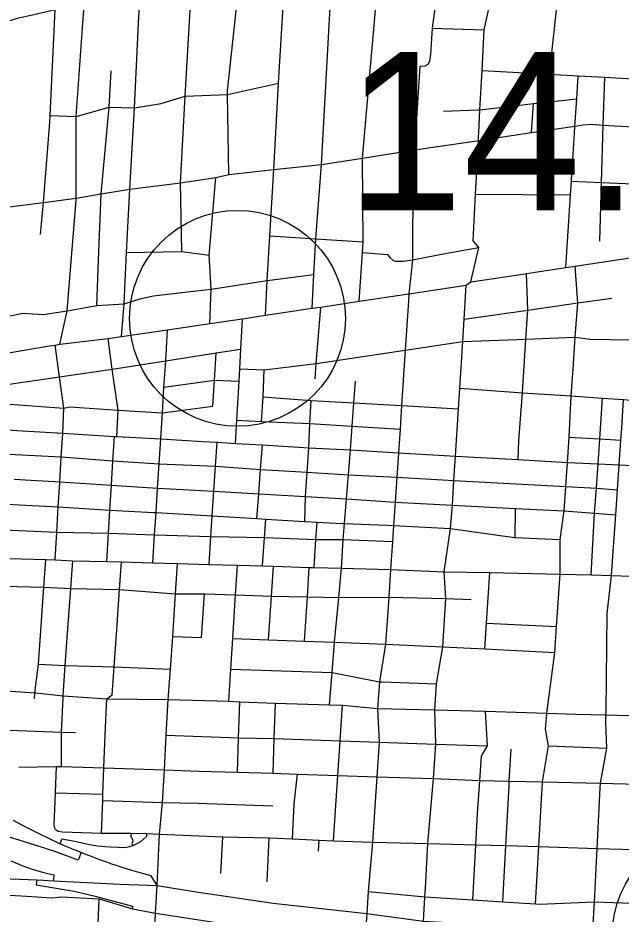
# Model space of a CAD drawing. Extents: x 1729596 to 1934326, y 644115 to 911751.
# Drawn here: x 1833975 to 1838166, y 712004 to 718231 of the extents above; entities that cross this region are included whole.
import ezdxf

# ---------------------------------------------------------------- set-up
doc = ezdxf.new("R2010")
doc.units = 0
for name, color, linetype in [('Default', 7, 'Continuous'), ('GM_X_City_Street', 7, 'Continuous'), ('GM_X_Interchange_Ramps', 7, 'Continuous'), ('GM_X_Interstate_Route', 7, 'Continuous'), ('GM_X_US_Route', 7, 'Continuous')]:
    doc.layers.add(name, color=color, linetype=linetype)

msp = doc.modelspace()

# ---------------------------------------------------------------- linework, layer by layer
at = {"layer": 'Default'}
for centre in [(1835500.6, 716143.1), (1838855.2, 711854.9)]:
    msp.add_circle(centre, 750, dxfattribs=at)
at = {"layer": 'GM_X_City_Street'}
for points in [[(1835695.5, 716164.4), (1835707.7, 716406.9), (1835725.4, 716716.4), (1835753, 717176.6), (1835786, 717778.6), (1835828.4, 718499.8), (1835837, 718650.9), (1835857.2, 718976.6), (1835880.2, 719312.4), (1835892.9, 719529), (1835908.4, 719780)], [(1837174.5, 717386.3), (1837175.5, 717404.6), (1837176.9, 717431.8), (1837185.5, 717592.8), (1837199.9, 717865.2), (1837214.9, 718147.4), (1837268.9, 718399.8), (1837284.4, 718681.5), (1837290.8, 718749.4), (1837294.6, 718810.9), (1837299.5, 718975.7)], [(1836936.2, 718895.1), (1836926.8, 718709.5), (1836854.3, 718159.3), (1836842.3, 717978), (1836833.7, 717928), (1836823.4, 717908.1), (1836801.2, 717896.4), (1836767.1, 717892.8), (1836731, 717313.8), (1836719.4, 717127.7), (1836715.8, 716549.4), (1836691.3, 716313.6), (1836688, 716264.5)], [(1836347.1, 716262.8), (1836369.1, 716600), (1836373.8, 716674.9), (1836369.8, 717256.2), (1836484.4, 718578.5), (1836488.4, 718649.4), (1836497.1, 718797.3)], [(1836020.3, 716214.2), (1836031.7, 716448.6), (1836045.8, 716696), (1836083.5, 717212.4), (1836157.9, 718561), (1836167.5, 718723.2)], [(1833758.4, 718105.7), (1833857.2, 718192.4), (1833898.4, 718205.3), (1833978, 718230.4), (1834065.1, 718249.3), (1834233.9, 718289.5), (1834396.3, 718337.1), (1834436.6, 718345.6), (1834569.3, 718373.8), (1834618.7, 718384.3), (1834746.9, 718411.4), (1834826.2, 718425.7), (1835068.3, 718479.5), (1835184.3, 718504.1), (1835223.6, 718512.4), (1835259.6, 718520.2), (1835512.6, 718578.5), (1835787.7, 718639.9), (1835837, 718650.9), (1835956.9, 718677.1)], [(1835433, 717744.5), (1835502.4, 718392), (1835512.6, 718578.5)], [(1834694.9, 716017.4), (1834712.3, 716244), (1834730, 716599.7), (1834753.5, 717040.7), (1834784.7, 717607), (1834815.9, 718241), (1834826.2, 718425.7)], [(1834379, 716965.3), (1834380.1, 716978.9), (1834379.5, 717545.3), (1834425.9, 718195.5), (1834436.6, 718345.6)], [(1837668.3, 717839.3), (1837726.5, 718373.6)], [(1834195.7, 717506.4), (1834199.3, 717552.7), (1834233.9, 718289.5)], [(1835114.5, 716606.7), (1835103.9, 717086), (1835136.6, 717687.5), (1835173.4, 718324.4)], [(1836854.3, 718159.3), (1837214.9, 718147.4)], [(1834535.7, 716548.5), (1834552.3, 717009.1), (1834608.5, 717610.6), (1834623.8, 717862.4)], [(1837199.9, 717865.2), (1837668.3, 717839.3), (1837868, 717828.4), (1838052.2, 717818.2), (1838167.7, 717811.8), (1838455.3, 717796), (1838533.3, 717791.7), (1839114, 717759.7)], [(1837847.2, 717509.7), (1837857.7, 717669.7), (1837868, 717828.4)], [(1838017.6, 716679.2), (1838030, 717087.2), (1838042.1, 717485.5), (1838052.2, 717818.2)], [(1834199.3, 717552.7), (1834379.5, 717545.3), (1834608.5, 717610.6), (1834784.7, 717607), (1834969.1, 717635.1), (1835136.6, 717687.5), (1835430.1, 717697.7), (1835786, 717778.6)], [(1835441.4, 717143.6), (1835430.1, 717697.7), (1835431.8, 717733), (1835433, 717744.5)], [(1837205.8, 717595.1), (1837556.1, 717635.2), (1837857.7, 717669.7)], [(1836932.7, 717583.8), (1837171, 717591.2), (1837185.5, 717592.8), (1837203.7, 717594.9), (1837205.8, 717595.1)], [(1837543.1, 717433.6), (1837556.1, 717635.2)], [(1834131.6, 716725), (1834152.6, 716947.4), (1834195.7, 717506.4)], [(1837147.6, 717375.3), (1837174.1, 717379.2), (1837543.1, 717433.6), (1837845.2, 717478.2), (1837848.9, 717478.7), (1837899, 717488.3), (1837963.1, 717491.7), (1838042.1, 717485.5), (1838079, 717482.7), (1838505.6, 717461.1), (1838515, 717460.6), (1839089.4, 717425.6), (1839589.9, 717395.1), (1839598.8, 717394.6), (1839910.1, 717375.4), (1840254.8, 717354.1), (1840292.7, 717351.8), (1840293, 717351.8)], [(1837822.9, 717136.2), (1837844.6, 717469.7), (1837845.2, 717478.2), (1837847.2, 717509.7)], [(1832897.3, 716777.3), (1832970.2, 716787.5), (1833012.2, 716793.4), (1833045.6, 716798.1), (1833062.9, 716801.4), (1833250.6, 716836.5), (1833478.1, 716858.6), (1833879.7, 716912.8), (1834152.6, 716947.4), (1834380.1, 716978.9), (1834552.3, 717009.1), (1834753.5, 717040.7), (1835103.9, 717086), (1835350.3, 717123), (1835441.4, 717143.6), (1835753, 717176.6), (1836083.5, 717212.4), (1836369.8, 717256.2), (1836731, 717313.8), (1837147, 717375.2), (1837147.6, 717375.3)], [(1837122.1, 716396.3), (1837176.6, 716635), (1837137.2, 716681.4), (1837154.4, 717006.1), (1837174.1, 717379.2), (1837174.5, 717386.3)], [(1835307.9, 716107.8), (1835317, 716347.1), (1835303.7, 716583.1), (1835350.3, 717123)], [(1837781.1, 716496.1), (1837814.1, 717001.7), (1837820.2, 717095.7), (1837821.2, 717111), (1837822.9, 717136.2)], [(1837820.2, 717095.7), (1838030, 717087.2), (1838472.9, 717069.1), (1839061.3, 717045.2), (1839566.2, 717024.6)], [(1837154.4, 717006.1), (1837814.1, 717001.7)], [(1834266.7, 715963.1), (1834318, 716194.4), (1834379, 716965.3)], [(1835725.4, 716716.4), (1836045.8, 716696), (1836373.8, 716674.9)], [(1834730, 716599.7), (1835114.5, 716606.7), (1835303.7, 716583.1)], [(1836369.1, 716600), (1836511.6, 716590), (1836543.4, 716586.5), (1836559.7, 716566.6), (1836582.6, 716545.3), (1836598.9, 716541), (1836651.2, 716541.3), (1836715.8, 716549.4)], [(1836715.8, 716549.4), (1836956.1, 716595.7), (1837176.6, 716635)], [(1834524.2, 716232.6), (1834535.7, 716548.5)], [(1837647.8, 713371.9), (1837649.6, 713393.9), (1837650.1, 713400), (1837704.7, 713822.4), (1837716.5, 714002.4), (1837741.9, 714366), (1837742.6, 714607), (1837770.6, 714805.1), (1837783, 714975.5), (1837794.1, 715141.8), (1837805.3, 715318.4), (1837819.1, 715603.8), (1837833.3, 715793.3), (1837845.9, 716012.2), (1837864.1, 716250.1), (1837847.2, 716506.2)], [(1835317, 716347.1), (1835707.7, 716406.9), (1836031.7, 716448.6)], [(1837451.1, 715161.8), (1837454.2, 715295.4), (1837481.1, 715626.6), (1837502.9, 715998.9), (1837517.6, 716200.4), (1837509.1, 716454.6)], [(1836806.2, 712183.2), (1836822.4, 712494.8), (1836862.1, 712945.8), (1836878.3, 713184.6), (1836870.8, 713423.2), (1836883.3, 713604.7), (1836927.3, 713860), (1836947.8, 714197), (1836937, 714382.2), (1836981.3, 714682.5), (1836993.7, 714845.7), (1837004.3, 715017.1), (1837014.9, 715186.8), (1837035.3, 715515.6), (1837045.1, 715657.2), (1837066.3, 715982.2), (1837075.4, 716138.6), (1837089.3, 716373.2)], [(1834318, 716194.4), (1834524.2, 716232.6), (1834712.3, 716244), (1834831.8, 716281.4), (1834916.2, 716300.3), (1835132, 716324.4), (1835317, 716347.1)], [(1836688, 716264.5), (1836664.7, 715922.8), (1836640.3, 715537.6), (1836630.6, 715372.8), (1836618.9, 715209.4), (1836607.6, 715039.8), (1836595.9, 714866.2), (1836585.5, 714703.5), (1836577.6, 714593.1), (1836563.9, 714397.6), (1836551.6, 714206.1), (1836529.5, 713879), (1836486.1, 713617.2), (1836473, 713432.5), (1836483.9, 713197.4), (1836468.1, 712958), (1836438.1, 712503.4), (1836408.5, 712161.8)], [(1837075.4, 716138.6), (1837517.6, 716200.4), (1837864.1, 716250.1), (1838102.1, 716283.6)], [(1833340.5, 716066.6), (1833587, 716098.3), (1833826.6, 716132.7), (1833922.3, 716160.5), (1834007.9, 716178.3), (1834150, 716171.2), (1834318, 716194.4)], [(1836041.2, 715722.9), (1836047.7, 715830), (1836079.3, 716221.8)], [(1835486.9, 715274.6), (1835496, 715436.4), (1835511.7, 715706.4), (1835516.5, 715791.8), (1835523.9, 715929.2), (1835535.9, 716139.8)], [(1834968.1, 715307.6), (1834978.6, 715486.4), (1834989.3, 715665), (1835002.3, 715847.8), (1835013.1, 716063.6)], [(1834662.7, 715322.8), (1834671.1, 715504.7), (1834629.8, 715791.3), (1834601.9, 716003.2)], [(1836650.5, 715920.6), (1836664.7, 715922.8), (1837066.3, 715982.2), (1837502.9, 715998.9), (1837840.8, 716012)], [(1837840.8, 716012), (1837845.9, 716012.2), (1837948.2, 715997.6), (1838234.2, 715993.4), (1838540.3, 715989), (1838556.1, 715988.1), (1838567.3, 715987.4)], [(1833492.1, 715624.6), (1833897.9, 715684.6), (1834264.6, 715736.9), (1834629.8, 715791.3), (1835002.3, 715847.8), (1835352.1, 715902.7), (1835523.9, 715929.2)], [(1834265.1, 714999.3), (1834265.5, 715006.6), (1834276.3, 715180.2), (1834286.7, 715345.2), (1834295.1, 715518.8), (1834264.6, 715736.9), (1834233.2, 715957.8)], [(1835516.5, 715791.8), (1835685.7, 715786.3), (1836047.7, 715830), (1836278, 715864.7), (1836650.5, 715920.6)], [(1835329.5, 715533.9), (1835339.7, 715714.2), (1835352.1, 715902.7)], [(1835667, 715426.9), (1835678.4, 715598.3), (1835685.7, 715786.3)], [(1834989.3, 715665), (1835339.7, 715714.2), (1835511.7, 715706.4)], [(1836159.1, 713681.4), (1836175.3, 713892.4), (1836204.4, 714204.2), (1836222.5, 714407.6), (1836234.9, 714606.5), (1836244.2, 714717.9), (1836257.3, 714888.2), (1836270.8, 715056.9), (1836284.7, 715229.4), (1836297.9, 715393.3), (1836309, 715556.6), (1836321.6, 715707.5)], [(1837045.1, 715657.2), (1837481.1, 715626.6), (1837819.1, 715603.8), (1838037.3, 715589.3), (1838183.1, 715579.2), (1838234.4, 715575.9), (1838483.6, 715559.2), (1838565, 715553.7), (1839043.1, 715522.5), (1839242.4, 715509.4), (1839495.1, 715492.8)], [(1833708.4, 715567.1), (1833919.2, 715546.4), (1834295.1, 715518.8), (1834335.6, 715527.4), (1834671.1, 715504.7), (1834978.6, 715486.4), (1835329.5, 715533.9)], [(1835678.4, 715598.3), (1836012.5, 715572), (1836309, 715556.6), (1836640.3, 715537.6), (1837035.3, 715515.6)], [(1835975.7, 714942.2), (1835985.7, 715074), (1835996.3, 715244.2), (1836003.2, 715413), (1836012.5, 715572)], [(1837957, 714360.1), (1837981.9, 714788.5), (1837995.3, 714963.1), (1838006.6, 715131.5), (1838017.9, 715305), (1838037.3, 715589.3)], [(1838098.8, 714360.1), (1838128.5, 714778.8), (1838140.5, 714951.8), (1838152.6, 715125.5), (1838163.7, 715295.8), (1838170.8, 715383), (1838183.1, 715579.2)], [(1835496, 715436.4), (1835667, 715426.9), (1836003.2, 715413), (1836297.9, 715393.3), (1836630.6, 715372.8)], [(1833428.7, 715347.6), (1833484.1, 715352.6), (1833524.6, 715384.5), (1833571.4, 715387), (1833661.9, 715382.1), (1833906.3, 715368.4), (1833968.3, 715363.2), (1834286.7, 715345.2), (1834644.9, 715323.4), (1834662.7, 715322.8), (1834967.9, 715305.2), (1835260.6, 715288.4), (1835359.1, 715282.8), (1835486.9, 715274.6), (1835674.3, 715263.9), (1835996.3, 715244.2), (1836284.7, 715229.4), (1836618.9, 715209.4), (1837014.9, 715186.8), (1837451.1, 715161.8), (1837794.1, 715141.8), (1838006.6, 715131.5), (1838152.6, 715125.5), (1838451.5, 715110.4)], [(1834593.3, 714454.6), (1834605.1, 714650.1), (1834614.7, 714810.8), (1834624.6, 714983.5), (1834635.4, 715152.6), (1834644.9, 715323.4)], [(1834912.7, 714443.8), (1834925, 714638.6), (1834934.7, 714793.2), (1834945.3, 714964), (1834956.7, 715132), (1834967.9, 715305.2), (1834968.1, 715307.6)], [(1837805.3, 715318.4), (1838017.9, 715305), (1838163.7, 715295.8)], [(1835302.9, 714433.6), (1835315.5, 714627.4), (1835324.8, 714770.2), (1835336.6, 714942.2), (1835348.3, 715116.4), (1835359.1, 715282.8)], [(1835634.1, 714751.9), (1835647.9, 714924.4), (1835661.2, 715092.8), (1835674.3, 715263.9)], [(1833654.6, 715214.8), (1833959.1, 715198.1), (1834276.3, 715180.2), (1834635.4, 715152.6), (1834956.7, 715132), (1835348.3, 715116.4), (1835661.2, 715092.8), (1835985.7, 715074), (1836270.8, 715056.9), (1836607.6, 715039.8), (1837004.3, 715017.1), (1837783, 714975.5), (1837995.3, 714963.1), (1838140.5, 714951.8)], [(1833949.7, 715026), (1834265.5, 715006.6), (1834624.6, 714983.5), (1834945.3, 714964), (1835336.6, 714942.2), (1835647.9, 714924.4), (1835972.9, 714905.7), (1836257.3, 714888.2), (1836595.9, 714866.2), (1836993.7, 714845.7), (1837431.9, 714822.8), (1837770.6, 714805.1), (1837981.9, 714788.5), (1838128.5, 714778.8)], [(1834233.9, 714464.8), (1834244.7, 714658.2), (1834254.5, 714833.4), (1834265.1, 714999.3)], [(1835968.9, 714732.1), (1835972.9, 714905.7), (1835975.7, 714942.2)], [(1833452.9, 714882), (1833938.5, 714850.8), (1834254.5, 714833.4), (1834614.7, 714810.8), (1834918.5, 714794)], [(1834918.5, 714794), (1834934.7, 714793.2), (1835284.9, 714772.5)], [(1837430.4, 714621.1), (1837431.9, 714822.8)], [(1835284.9, 714772.5), (1835324.8, 714770.2), (1835634.1, 714751.9), (1835696.4, 714748.4), (1835965.4, 714732.3)], [(1835673.5, 714423), (1835687.3, 714619.4), (1835696.4, 714748.4)], [(1835965.4, 714732.3), (1835968.9, 714732.1), (1836053.9, 714727), (1836227.3, 714718.7)], [(1833441.5, 714697.3), (1833927.6, 714671.9), (1834244.7, 714658.2), (1834605.1, 714650.1), (1834925, 714638.6), (1835315.5, 714627.4), (1835687.3, 714619.4), (1836045.8, 714606.2), (1836234.9, 714606.5), (1836577.6, 714593.1)], [(1836034.1, 714412.2), (1836045.8, 714606.2), (1836053.9, 714727)], [(1836227.3, 714718.7), (1836244.2, 714717.9), (1836541.6, 714705.3)], [(1836541.6, 714705.3), (1836585.5, 714703.5), (1836981.3, 714682.5), (1837426.3, 714621.3), (1837428.2, 714621.2)], [(1837428.2, 714621.2), (1837430.4, 714621.1), (1837742.6, 714607)], [(1833415.9, 714499.8), (1833915.7, 714474), (1834169.1, 714467), (1834233.9, 714464.8), (1834355.5, 714459.4), (1834593.3, 714454.6), (1834694.5, 714450.8), (1834912.7, 714443.8), (1835083.9, 714439.8), (1835302.9, 714433.6), (1835500.1, 714427.8), (1835673.5, 714423), (1835750.7, 714420.8), (1835999.5, 714413.2), (1836034.1, 714412.2), (1836222.5, 714407.6), (1836563.9, 714397.6), (1836937, 714382.2), (1837252.7, 714378.4), (1837741.9, 714366), (1837957, 714360.1), (1838098.5, 714356.2), (1838367.8, 714348.3)], [(1834091.1, 713498.6), (1834093.5, 713542), (1834118.1, 713740.5), (1834155.8, 714274.4), (1834169.1, 714467)], [(1834288.4, 713506.7), (1834288.9, 713520.4), (1834304.3, 713732), (1834320.3, 713955), (1834342.6, 714267.2), (1834355.5, 714459.4)], [(1834554.7, 712566.2), (1834563.9, 712793.5), (1834564.4, 712837), (1834572.9, 713019.6), (1834581.6, 713249.5), (1834591.8, 713499.2), (1834630.8, 713528.1), (1834643.9, 713721.5), (1834659.5, 713946.5), (1834681.2, 714260.3), (1834694.5, 714450.8)], [(1835019.5, 713496), (1835035.6, 713704.8), (1835050.4, 713932.5), (1835070.7, 714228.9), (1835083.9, 714439.8)], [(1835440.7, 713482.2), (1835454.9, 713705.5), (1835468.7, 713919.2), (1835487.4, 714221.9), (1835500.1, 714427.8)], [(1835716.3, 713909.8), (1835737.3, 714213.8), (1835750.7, 714420.8)], [(1835966.9, 713900.4), (1835986.7, 714209.1), (1835999.5, 714413.2)], [(1837218.9, 713846.2), (1837229.9, 714024.2), (1837252.7, 714378.4)], [(1838061, 713405.4), (1838061, 713410.4), (1838069.2, 714092.9), (1838098.5, 714356.2), (1838098.8, 714360.1)], [(1833415.7, 714293.7), (1834155.8, 714274.4), (1834342.6, 714267.2), (1834681.2, 714260.3), (1835070.7, 714228.9), (1835272.2, 714228), (1835487.4, 714221.9), (1835737.3, 714213.8), (1835986.7, 714209.1), (1836204.4, 714204.2), (1836551.6, 714206.1), (1836947.8, 714197), (1837124.7, 714188.6)], [(1835249.7, 713926.5), (1835272.2, 714228)], [(1837229.9, 714024.2), (1837716.5, 714002.4)], [(1835050.4, 713932.5), (1835249.7, 713926.5)], [(1835468.7, 713919.2), (1835716.3, 713909.8), (1835966.9, 713900.4), (1836175.3, 713892.4), (1836529.5, 713879), (1836927.3, 713860), (1837218.9, 713846.2), (1837704.7, 713822.4)], [(1834118.1, 713740.5), (1834304.3, 713732), (1834643.9, 713721.5), (1835035.6, 713704.8)], [(1835454.9, 713705.5), (1836159.1, 713681.4)], [(1836140.9, 713458), (1836159.1, 713681.4)], [(1836159.1, 713681.4), (1836486.1, 713617.2), (1836493.8, 713616.9)], [(1836493.8, 713616.9), (1836504.7, 713616.6), (1836883.3, 713604.7)], [(1833275.3, 713550.6), (1833353.2, 713559.8), (1833409.4, 713562.1), (1833488.1, 713565.3), (1833664.7, 713562.5), (1833760.7, 713558.4), (1833860.8, 713557), (1834093.5, 713542), (1834098.6, 713541.7), (1834288.9, 713520.4), (1834591.8, 713499.2), (1835019.5, 713496), (1835440.7, 713482.2), (1835517.1, 713479), (1835764.7, 713469), (1836140.9, 713458), (1836229.7, 713455.6), (1836473, 713432.5), (1836870.8, 713423.2), (1837223.2, 713412.7), (1837650.1, 713400), (1837852.3, 713394), (1838060.8, 713387.8), (1838298.5, 713381.9)], [(1834277.3, 713029.4), (1834278.5, 713268), (1834288.4, 713506.7)], [(1834872.9, 710731.4), (1834896.7, 711230.8), (1834915.1, 711594.6), (1834930.8, 712011.1), (1834943, 712203.2), (1834958.4, 712560.2), (1834979.6, 712779.4), (1834993.9, 713006.4), (1835006.1, 713246), (1835019.5, 713496)], [(1835500.1, 712989.4), (1835508.3, 713228.6), (1835517.1, 713479)], [(1835748, 712982), (1835755, 713222.9), (1835764.7, 713469)], [(1836168.5, 712512), (1836197.7, 712966.8), (1836213.7, 713206.8), (1836229.7, 713455.6)], [(1837134.6, 712102.2), (1837155.5, 712486.1), (1837167.4, 712703.6), (1837183.9, 712931.7), (1837196.2, 713101.9), (1837237.1, 713173.8), (1837223.2, 713412.7)], [(1837615.4, 712844.8), (1837616.7, 712866.2), (1837620, 712923.5), (1837662.5, 713171.9), (1837641.1, 713288.8), (1837647.8, 713371.9)], [(1837969.8, 711898.5), (1837981.8, 712088.3), (1837999.6, 712458.6), (1838019.9, 712881.9), (1838022.7, 712913.8), (1838066.5, 713157.7), (1838060.2, 713336.9), (1838060.8, 713387.8), (1838061, 713405.4)], [(1833916.5, 713281.1), (1834278.5, 713268), (1834375.1, 713265)], [(1835006.1, 713246), (1835508.3, 713228.6), (1835755, 713222.9), (1836213.7, 713206.8), (1836483.9, 713197.4), (1836878.3, 713184.6), (1837237.1, 713173.8)], [(1837662.5, 713171.9), (1838066.5, 713157.7)], [(1837388.4, 712910.4), (1837389.3, 712927.8), (1837400.9, 713149.6)], [(1833981.7, 713025.1), (1834243.1, 713030.2), (1834277.3, 713029.4), (1834572.9, 713019.6), (1834993.9, 713006.4), (1835229.5, 712997.9), (1835500.1, 712989.4), (1835748, 712982), (1835917.5, 712976), (1836197.7, 712966.8), (1836468.1, 712958), (1836862.1, 712945.8), (1837183.9, 712931.7), (1837389.3, 712927.8), (1837620, 712923.5), (1837722.9, 712921.6), (1838022.7, 712913.8), (1838542.6, 712900.2)], [(1834234, 712594.6), (1834226.2, 712620.8), (1834235.1, 712846.1), (1834243.1, 713030.2)], [(1835883.9, 712527.5), (1835894, 712770.6), (1835917.5, 712976)], [(1837345.1, 712089), (1837365.7, 712480), (1837387.5, 712894.9), (1837388.4, 712910.4)], [(1834235.1, 712846.1), (1834564.4, 712837)], [(1837570.8, 712074.7), (1837593.8, 712472.3), (1837615.4, 712844.8)], [(1834563.9, 712793.5), (1834979.6, 712779.4), (1835224.4, 712774.3), (1835747.2, 712755.9)], [(1834234, 712594.6), (1834253.7, 712579.4), (1834285.8, 712574.4), (1834554.7, 712566.2), (1834760.7, 712567.2), (1834869, 712563.4), (1834958.4, 712560.2), (1835397.7, 712540), (1835721.4, 712534.2), (1835883.9, 712527.5), (1836068.9, 712517.1), (1836168.5, 712512), (1836438.1, 712503.4), (1836822.4, 712494.8), (1837155.5, 712486.1), (1837365.7, 712480), (1837593.8, 712472.3), (1837999.6, 712458.6), (1838520.4, 712445.8), (1839118.5, 712431), (1839271.3, 712426.1), (1839630.6, 712414.6), (1839860.7, 712406.4), (1839887.6, 712405.5)], [(1835384.7, 712286.2), (1835397.7, 712540)], [(1835706.8, 712228.5), (1835721.4, 712534.2)], [(1836063.7, 712440.3), (1836068.9, 712517.1)], [(1836775.9, 711769.1), (1836792.2, 711954.3), (1836803.1, 712123.1), (1836806.2, 712183.2)], [(1833285.9, 712097.8), (1833458.2, 712114.2), (1833605.3, 712127.8), (1833793.3, 712141.4), (1834035.8, 712127.8), (1834210.1, 712116.9), (1834277.1, 712123.8), (1834539.9, 712109.7), (1834771, 712041), (1834930.8, 712011.1), (1835368.1, 711942.6), (1835695.3, 711888), (1836001.2, 711835.3), (1836382.1, 711787.3), (1836603.6, 711777.1)], [(1836408.5, 712161.8), (1836398.4, 712008.7), (1836382.1, 711787.3), (1836379.6, 711750.3)], [(1836408.5, 712161.8), (1836608.9, 712143.1), (1836803.1, 712123.1), (1837134.6, 712102.2), (1837345.1, 712089), (1837570.8, 712074.7), (1837598.3, 712073), (1837981.8, 712088.3), (1838500.3, 712071.5), (1838854.7, 712057), (1839252.8, 712040.7), (1839844.5, 712016.4), (1839847.9, 712016.3), (1840138.2, 712008.2), (1840363.9, 712001.9)], [(1834532.6, 711938.3), (1834539.9, 712109.7)]]:
    msp.add_lwpolyline(points, dxfattribs=at)
at = {"layer": 'GM_X_Interchange_Ramps'}
for points in [[(1834414.6, 712430.6), (1834393.8, 712379.2), (1834239.3, 712436.7), (1834093.9, 712482.2), (1833924.3, 712536.7), (1833769.8, 712576.1), (1833603.2, 712603.4), (1833534.2, 712610.2), (1833448.7, 712618.6), (1833296.3, 712626.7), (1833279, 712627.6), (1833103.4, 712615.5), (1832933.3, 712598.2), (1832894.4, 712594.3), (1832800.4, 712574.9), (1832703.5, 712554.9), (1832509.7, 712497.3), (1832321.9, 712433.7), (1832106.8, 712354.9), (1831943.2, 712291.3), (1831813, 712245.8), (1831823.7, 712174.8)], [(1834943, 712203.2), (1834901, 712270.3), (1834782, 712302.9), (1834736.3, 712316.7), (1834699.5, 712328.2), (1834666.3, 712338.9), (1834628.6, 712351.5), (1834592.7, 712363.9), (1834536.8, 712383.8), (1834478.8, 712405.4), (1834457.7, 712413.2), (1834414.6, 712430.6), (1834372.9, 712447.5), (1834315.8, 712471.6), (1834265.6, 712493), (1834184.2, 712531), (1834131.2, 712556.5), (1834085.5, 712579.3), (1834039.3, 712602.9), (1833989.5, 712629.3), (1833944.1, 712654.1)], [(1834869, 712563.4), (1834868, 712542.5), (1834848.6, 712523.5), (1834827, 712506.7), (1834802.1, 712491.7), (1834772.7, 712478.3), (1834750.9, 712472.1), (1834728.5, 712467.6), (1834702.4, 712465), (1834669.6, 712465.8), (1834616.8, 712468), (1834578.6, 712471), (1834529, 712476.6), (1834472.7, 712485.4), (1834421.5, 712495.6), (1834370.2, 712508.1), (1834280.2, 712525.3), (1834265.6, 712493)], [(1834760.7, 712567.2), (1834759.5, 712541.2), (1834761.6, 712539.4), (1834766.5, 712533.5), (1834769.6, 712527.7), (1834771.5, 712522.1), (1834772.6, 712513.6), (1834771.5, 712504.8), (1834767.5, 712494.6), (1834772.7, 712478.3)], [(1833926.8, 712372.7), (1834008.7, 712339.5), (1834074.7, 712316.3), (1834145.6, 712294.8), (1834222.2, 712275.8), (1834224.6, 712275.3), (1834221.7, 712235.8)], [(1834105.3, 712241.9), (1834102.8, 712207.9), (1834365.8, 712162.1), (1834511.9, 712128.9), (1834571.5, 712111.3), (1834771.4, 712058.7), (1834771, 712041)]]:
    msp.add_lwpolyline(points, dxfattribs=at)
at = {"layer": 'GM_X_Interstate_Route'}
for points in [[(1832344.4, 712238.6), (1832566.2, 712230.6), (1832676.8, 712239.4), (1832905.2, 712250.4), (1833277.7, 712257.9), (1833682.1, 712257.2), (1834105.3, 712241.9), (1834151.8, 712239.5)], [(1834151.8, 712239.5), (1834221.7, 712235.8), (1834685.3, 712211.1), (1834943, 712203.2), (1835213.7, 712157.9), (1835749.1, 712080.4), (1836398.4, 712008.7), (1836792.2, 711954.3), (1837496.3, 711916.2), (1837969.8, 711898.5), (1838154.5, 711891.7), (1838297.5, 711887), (1839238.3, 711856.2), (1839837.5, 711849), (1840535.8, 711803.7), (1840717.7, 711793.7), (1841425, 711749.7), (1842490.1, 711667.8), (1842925.4, 711630.7), (1843004, 711617.6), (1843170.2, 711570.5), (1843264.6, 711533.3), (1843319.9, 711507.2)]]:
    msp.add_lwpolyline(points, dxfattribs=at)
at = {"layer": 'GM_X_US_Route'}
for points in [[(1833991.6, 715916.8), (1834195.2, 715951.7), (1834233.2, 715957.8), (1834266.7, 715963.1), (1834601.9, 716003.2), (1834694.9, 716017.4), (1835013.1, 716063.6), (1835307.9, 716107.8), (1835535.9, 716139.8), (1835695.5, 716164.4), (1836020.3, 716214.2), (1836079.3, 716221.8), (1836347.1, 716262.8), (1836691.3, 716313.6), (1837089.3, 716373.2), (1837122.1, 716396.3), (1837499, 716453.1), (1837509.1, 716454.6), (1837781.1, 716496.1), (1837847.2, 716506.2), (1838271.8, 716570.9), (1838625.9, 716624.3), (1839034.8, 716685.9)], [(1833621.3, 715860.4), (1833810.3, 715887.2), (1833869.7, 715896), (1833991.6, 715916.8)]]:
    msp.add_lwpolyline(points, dxfattribs=at)

# ---------------------------------------------------------------- texts
at = {"layer": 'Default'}
msp.add_text('14.00', height=1100, dxfattribs=at).set_placement((1836250.6, 716893.1))

doc.saveas('drawing.dxf')
